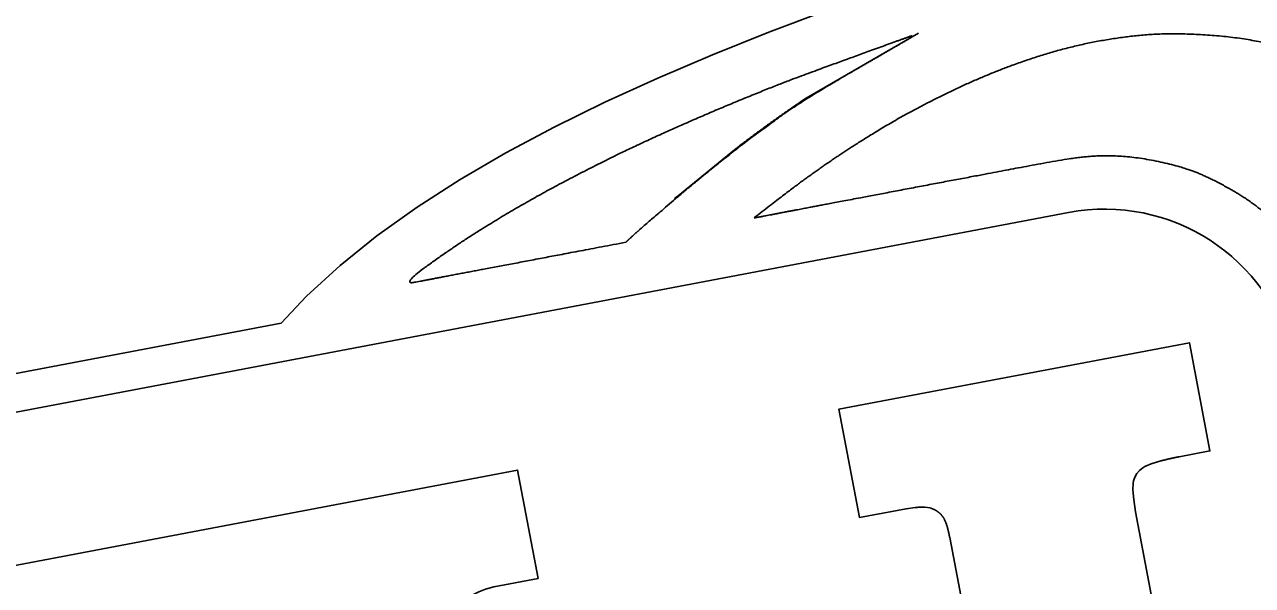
# Model space of a CAD drawing. Extents: x 6541740 to 6566395, y 5525066 to 5530361.
# Drawn here: x 6565584.646 to 6565586.03, y 5527543.277 to 5527543.909 of the extents above; entities that cross this region are included whole.
import ezdxf

# ---------------------------------------------------------------- set-up
doc = ezdxf.new("R2010")
doc.units = 0
doc.layers.add('TOR_PS_P-chodniki i place ładunkowe', color=7, linetype='Continuous')

msp = doc.modelspace()

# ---------------------------------------------------------------- linework, layer by layer
at = {"layer": 'TOR_PS_P-chodniki i place ładunkowe'}
for p, q in [((6565585.8225, 5527543.697), (6565583.6799, 5527543.2908)), ((6565585.6665, 5527543.3641), (6565585.6605, 5527543.3649))]:
    msp.add_line(p, q, dxfattribs=at)
for points in [[(6565585.5498, 5527543.9243), (6565585.4846, 5527543.8999), (6565585.4211, 5527543.8747), (6565585.3594, 5527543.8484), (6565585.2999, 5527543.8213), (6565585.2428, 5527543.7932), (6565585.1883, 5527543.7641), (6565585.1367, 5527543.7339), (6565585.0882, 5527543.7028), (6565585.043, 5527543.6706), (6565585.0014, 5527543.6373), (6565584.9637, 5527543.6028), (6565584.935, 5527543.5723), (6565584.5527, 5527543.4999)], [(6565585.6534, 5527543.8988), (6565585.5268, 5527543.8257), (6565585.5216, 5527543.8222)], [(6565585.4459, 5527543.7676), (6565585.3823, 5527543.7157), (6565585.3785, 5527543.7125)], [(6565585.6495, 5527543.3647), (6565585.6394, 5527543.3633), (6565585.5868, 5527543.3535), (6565585.5637, 5527543.4754), (6565585.9587, 5527543.5502), (6565585.9818, 5527543.4283), (6565585.947, 5527543.4217)], [(6565584.6709, 5527542.9799), (6565584.6665, 5527542.9537), (6565584.5427, 5527542.9714), (6565584.5931, 5527543.2914), (6565585.2014, 5527543.4067), (6565585.2246, 5527543.2848), (6565585.1747, 5527543.2752), (6565585.1653, 5527543.2727), (6565585.1577, 5527543.2698), (6565585.1518, 5527543.2667), (6565585.1469, 5527543.2628)], [(6565585.9264, 5527543.4171), (6565585.9156, 5527543.4138), (6565585.9084, 5527543.4108), (6565585.9062, 5527543.4094), (6565585.9025, 5527543.4063), (6565585.8995, 5527543.4028), (6565585.8973, 5527543.3989), (6565585.8957, 5527543.3947), (6565585.8953, 5527543.3921), (6565585.895, 5527543.3845), (6565585.8959, 5527543.3736), (6565585.8979, 5527543.3597), (6565585.9808, 5527542.9219)], [(6565585.7165, 5527543.1844), (6565585.6885, 5527543.3309)]]:
    msp.add_lwpolyline(points, dxfattribs=at)
msp.add_arc((6565585.8631, 5527543.4819), 0.2188, 13.4708, 100.6911, dxfattribs=at)
for points, degree in [([(6565585.3235, 5527543.6634), (6565585.2668, 5527543.6527), (6565585.2017, 5527543.6403), (6565585.147, 5527543.63), (6565585.0997, 5527543.621), (6565585.0695, 5527543.6153), (6565585.1355, 5527543.6625), (6565585.1954, 5527543.6995), (6565585.2537, 5527543.7319), (6565585.3316, 5527543.771), (6565585.4172, 5527543.8092), (6565585.5002, 5527543.8431), (6565585.5497, 5527543.8612), (6565585.5867, 5527543.8746), (6565585.6304, 5527543.8905), (6565585.6534, 5527543.8988), (6565585.6141, 5527543.8761), (6565585.5295, 5527543.8272), (6565585.4776, 5527543.7915), (6565585.4081, 5527543.7368), (6565585.3409, 5527543.6794), (6565585.3372, 5527543.676), (6565585.3331, 5527543.6724), (6565585.3287, 5527543.6683), (6565585.324, 5527543.6639)], 2), ([(6565585.4681, 5527543.6908), (6565585.4986, 5527543.7147), (6565585.5302, 5527543.7382), (6565585.5582, 5527543.7577), (6565585.5921, 5527543.7799), (6565585.6384, 5527543.8075), (6565585.6968, 5527543.8374), (6565585.755, 5527543.8619), (6565585.8131, 5527543.8809), (6565585.8711, 5527543.8933), (6565585.934, 5527543.8996), (6565586.0187, 5527543.8944), (6565586.09, 5527543.8767), (6565586.1327, 5527543.8594), (6565586.1706, 5527543.8392), (6565586.2063, 5527543.8162), (6565586.2579, 5527543.7742), (6565586.2944, 5527543.7378), (6565586.2991, 5527543.7329), (6565586.3022, 5527543.7295), (6565586.3069, 5527543.724), (6565586.3098, 5527543.7205), (6565586.3114, 5527543.7186), (6565586.3081, 5527543.7174), (6565586.3028, 5527543.7154), (6565586.2989, 5527543.714), (6565586.2956, 5527543.7127), (6565586.2904, 5527543.7107), (6565586.2398, 5527543.6918), (6565586.1931, 5527543.6747), (6565586.1566, 5527543.6617), (6565586.1149, 5527543.6473), (6565586.1079, 5527543.645), (6565586.104, 5527543.6436), (6565586.1015, 5527543.6428), (6565586.0986, 5527543.6418), (6565586.0968, 5527543.6412), (6565586.0947, 5527543.6405), (6565586.0925, 5527543.6435), (6565586.0909, 5527543.6457), (6565586.0898, 5527543.6471), (6565586.0889, 5527543.6484), (6565586.0881, 5527543.6495), (6565586.0738, 5527543.6672), (6565586.058, 5527543.6841), (6565586.0386, 5527543.701), (6565586.0158, 5527543.7172), (6565585.9796, 5527543.737), (6565585.9491, 5527543.7488), (6565585.9005, 5527543.7593), (6565585.8598, 5527543.7614), (6565585.826, 5527543.7582), (6565585.772, 5527543.7484), (6565585.7305, 5527543.7405), (6565585.6673, 5527543.7286), (6565585.5995, 5527543.7157), (6565585.5517, 5527543.7067), (6565585.5266, 5527543.7019), (6565585.4902, 5527543.695), (6565585.472, 5527543.6915), (6565585.4681, 5527543.6908)], 2), ([(6565585.5216, 5527543.8222), (6565585.5164, 5527543.8187), (6565585.5113, 5527543.8152), (6565585.5061, 5527543.8117), (6565585.501, 5527543.8081), (6565585.4959, 5527543.8045), (6565585.4908, 5527543.8009), (6565585.4858, 5527543.7973), (6565585.4807, 5527543.7937), (6565585.4757, 5527543.79), (6565585.4707, 5527543.7863), (6565585.4657, 5527543.7826), (6565585.4607, 5527543.7789), (6565585.4557, 5527543.7751), (6565585.4508, 5527543.7714), (6565585.4459, 5527543.7676), (6565585.5216, 5527543.8222), (6565585.4459, 5527543.7676)], 3), ([(6565585.947, 5527543.4217), (6565585.9465, 5527543.4216), (6565585.9456, 5527543.4215), (6565585.9442, 5527543.4212), (6565585.9428, 5527543.4209), (6565585.9414, 5527543.4206), (6565585.9401, 5527543.4203), (6565585.9387, 5527543.4201), (6565585.9373, 5527543.4197), (6565585.9359, 5527543.4195), (6565585.9345, 5527543.4191), (6565585.9332, 5527543.4188), (6565585.9318, 5527543.4184), (6565585.9304, 5527543.4181), (6565585.929, 5527543.4178), (6565585.9277, 5527543.4174), (6565585.9268, 5527543.4172), (6565585.9264, 5527543.4171)], 3), ([(6565585.6605, 5527543.3649), (6565585.6603, 5527543.3649), (6565585.6597, 5527543.365), (6565585.659, 5527543.365), (6565585.6583, 5527543.365), (6565585.6575, 5527543.365), (6565585.6568, 5527543.3649), (6565585.656, 5527543.365), (6565585.6553, 5527543.3649), (6565585.6546, 5527543.365), (6565585.6539, 5527543.3649), (6565585.6531, 5527543.3649), (6565585.6524, 5527543.3648), (6565585.6517, 5527543.3648), (6565585.6509, 5527543.3648), (6565585.6502, 5527543.3647), (6565585.6498, 5527543.3647), (6565585.6495, 5527543.3647)], 3), ([(6565585.6885, 5527543.3309), (6565585.6884, 5527543.3314), (6565585.6882, 5527543.3324), (6565585.6878, 5527543.3339), (6565585.6876, 5527543.3354), (6565585.6872, 5527543.3368), (6565585.6868, 5527543.3384), (6565585.6865, 5527543.3398), (6565585.6861, 5527543.3413), (6565585.6857, 5527543.3428), (6565585.6852, 5527543.3443), (6565585.6847, 5527543.3457), (6565585.6843, 5527543.3472), (6565585.6836, 5527543.3486), (6565585.6831, 5527543.35), (6565585.6824, 5527543.3513), (6565585.6821, 5527543.3524), (6565585.6816, 5527543.353), (6565585.6813, 5527543.3533), (6565585.6811, 5527543.3537), (6565585.6808, 5527543.354), (6565585.6806, 5527543.3543), (6565585.6804, 5527543.3546), (6565585.6801, 5527543.3549), (6565585.6799, 5527543.3553), (6565585.6796, 5527543.3555), (6565585.6794, 5527543.3559), (6565585.6791, 5527543.3561), (6565585.6789, 5527543.3565), (6565585.6786, 5527543.3567), (6565585.6784, 5527543.357), (6565585.6781, 5527543.3572), (6565585.6779, 5527543.3576), (6565585.6775, 5527543.3578), (6565585.6772, 5527543.3582), (6565585.6769, 5527543.3584), (6565585.6766, 5527543.3587), (6565585.6762, 5527543.3589), (6565585.6759, 5527543.3592), (6565585.6756, 5527543.3595), (6565585.6753, 5527543.3597), (6565585.6749, 5527543.3599), (6565585.6746, 5527543.3602), (6565585.6743, 5527543.3604), (6565585.674, 5527543.3606), (6565585.6736, 5527543.3609), (6565585.6733, 5527543.3611), (6565585.673, 5527543.3613), (6565585.6726, 5527543.3615), (6565585.6722, 5527543.3617), (6565585.6719, 5527543.3619), (6565585.6715, 5527543.3621), (6565585.6711, 5527543.3623), (6565585.6707, 5527543.3624), (6565585.6703, 5527543.3626), (6565585.67, 5527543.3628), (6565585.6696, 5527543.3629), (6565585.6692, 5527543.3631), (6565585.6688, 5527543.3632), (6565585.6684, 5527543.3634), (6565585.668, 5527543.3635), (6565585.6677, 5527543.3637), (6565585.6672, 5527543.3638), (6565585.6669, 5527543.364), (6565585.6666, 5527543.364), (6565585.6665, 5527543.3641)], 3)]:
    msp.add_open_spline(points, degree=degree, dxfattribs=at)

# ---------------------------------------------------------------- texts
msp.add_text('PKP POLSKIE LINIE KOLEJOWE S.A.', height=1.550929, rotation=190.7332, dxfattribs=at).set_placement((6565599.8049, 5527549.3137))

doc.saveas('drawing.dxf')
